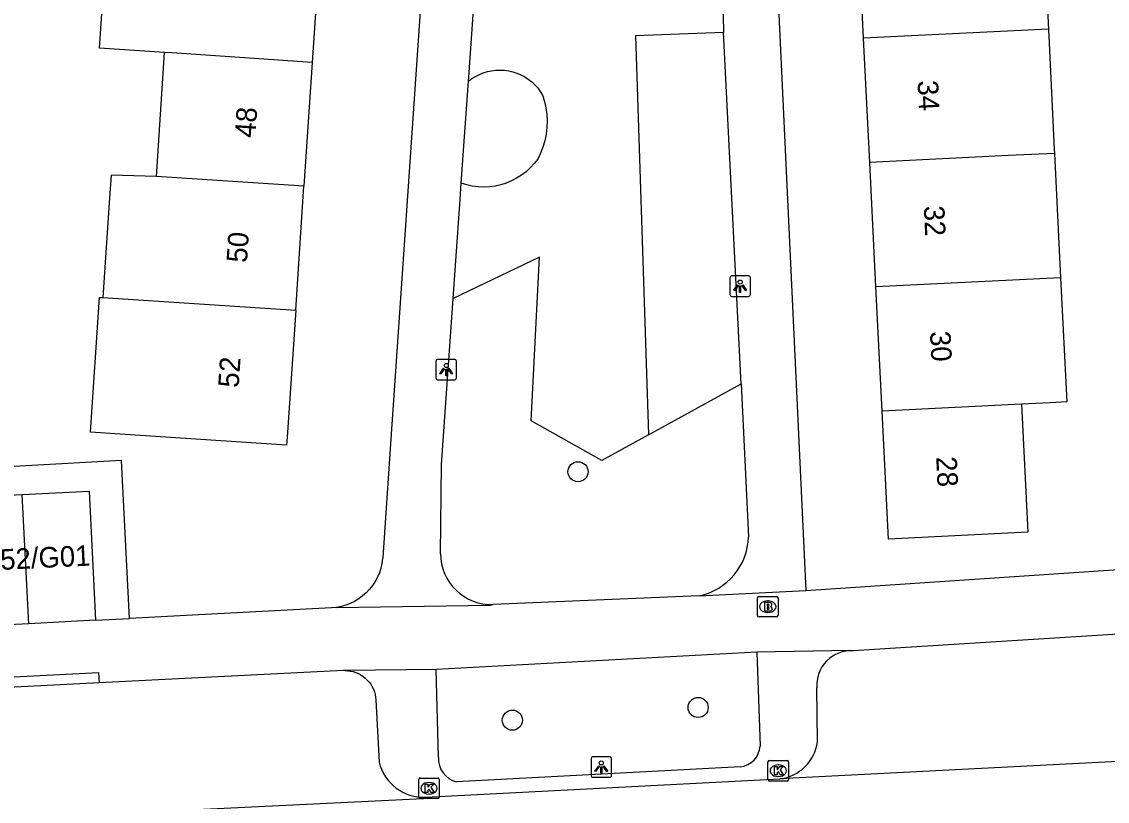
# Model space of a CAD drawing. Extents: x 161084 to 161928, y 385355 to 386522.
# Drawn here: x 161717 to 161769.8, y 386262 to 386299.9 of the extents above; entities that cross this region are included whole.
import ezdxf

# ---------------------------------------------------------------- set-up
doc = ezdxf.new("R2010")
doc.units = 0
for name, color, linetype in [('IMGEO_Boom', 7, 'Continuous'), ('IMGEO_Brandkraan', 7, 'Continuous'), ('IMGEO_Groenvoorziening', 7, 'Continuous'), ('IMGEO_Kolk', 7, 'Continuous'), ('IMGEO_Lichtpunt', 7, 'Continuous'), ('IMGEO_Pand', 7, 'Continuous'), ('IMGEO_Pand_nummerreeks', 7, 'Continuous'), ('IMGEO_Rijbaan_lokaal_open', 7, 'Continuous'), ('IMGEO_Voetpad_open', 7, 'Continuous')]:
    doc.layers.add(name, color=color, linetype=linetype)

msp = doc.modelspace()

# ---------------------------------------------------------------- linework, layer by layer
at = {"layer": 'IMGEO_Boom'}
for centre in [(161744.052, 386278.009), (161749.898, 386266.543), (161740.858, 386265.925)]:
    msp.add_circle(centre, 0.489, dxfattribs=at)
at = {"layer": 'IMGEO_Brandkraan'}
for p, q in [((161752.786, 386271.018), (161752.786, 386271.87)), ((161752.861, 386271.944), (161753.713, 386271.944)), ((161753.274, 386271.724), (161753.299, 386271.724)), ((161753.787, 386271.87), (161753.787, 386271.018)), ((161753.297, 386271.164), (161753.272, 386271.164)), ((161753.713, 386270.944), (161752.861, 386270.944))]:
    msp.add_line(p, q, dxfattribs=at)
for points in [[(161752.786, 386271.018), (161752.786, 386271.87)], [(161752.861, 386271.944), (161753.713, 386271.944)], [(161753.134, 386271.644), (161753.134, 386271.244), (161753.347, 386271.244)], [(161753.365, 386271.644), (161753.134, 386271.644)], [(161753.313, 386271.563), (161753.259, 386271.563), (161753.259, 386271.487)], [(161753.787, 386271.87), (161753.787, 386271.018)], [(161753.259, 386271.487), (161753.312, 386271.487)], [(161753.321, 386271.411), (161753.259, 386271.411), (161753.259, 386271.33)], [(161753.259, 386271.33), (161753.321, 386271.33)], [(161753.713, 386270.944), (161752.861, 386270.944)]]:
    msp.add_lwpolyline(points, dxfattribs=at)
for centre, radius, start, end in [((161752.863, 386271.868), 0.0765, 91.552, 178.448), ((161752.863, 386271.868), 0.0765, 91.552, 178.448), ((161753.314, 386271.525), 0.0379, 267.8285, 90.9355), ((161753.369, 386271.499), 0.145, 59.4692, 91.5367), ((161753.394, 386271.546), 0.0922, 285.5137, 58.1501), ((161753.711, 386271.868), 0.0765, 1.552, 88.448), ((161753.711, 386271.868), 0.0765, 1.552, 88.448), ((161752.863, 386271.02), 0.0765, 181.552, 268.448), ((161752.863, 386271.02), 0.0765, 181.552, 268.448), ((161753.322, 386271.37), 0.0404, 269.8759, 90.5077), ((161753.353, 386271.495), 0.251, 268.6676, 293.5347), ((161753.399, 386271.354), 0.105, 301.3115, 78.989), ((161753.711, 386271.02), 0.0765, 271.552, 358.448), ((161753.711, 386271.02), 0.0765, 271.552, 358.448)]:
    msp.add_arc(centre, radius, start, end, dxfattribs=at)
for centre, major_axis, ratio, start_param, end_param in [((161753.273, 386271.444), (-0.387, 0.002), 0.722429, 4.712389, 7.853982), ((161753.298, 386271.444), (-0.39, 0.002), 0.717154, 1.570796, 4.712389)]:
    msp.add_ellipse(centre, major_axis=major_axis, ratio=ratio, start_param=start_param, end_param=end_param, dxfattribs=at)
at = {"layer": 'IMGEO_Groenvoorziening'}
for points in [[(161751.137, 386299.367), (161746.855, 386299.217), (161747.481, 386279.803)], [(161738.718, 386297.007), (161738.885, 386297.131), (161739.063, 386297.241), (161739.25, 386297.335), (161739.444, 386297.412), (161739.644, 386297.473), (161739.848, 386297.515), (161740.056, 386297.54), (161740.265, 386297.547), (161740.473, 386297.535), (161740.68, 386297.506), (161740.884, 386297.459), (161741.082, 386297.394), (161741.275, 386297.312), (161741.459, 386297.214), (161741.634, 386297.1), (161741.799, 386296.972), (161741.952, 386296.83), (161742.092, 386296.675), (161742.218, 386296.508), (161742.329, 386296.331), (161742.424, 386296.024), (161742.493, 386295.71), (161742.536, 386295.39), (161742.551, 386295.069), (161742.54, 386294.747), (161742.502, 386294.428), (161742.437, 386294.112), (161742.347, 386293.804), (161742.231, 386293.503), (161742.09, 386293.214), (161741.919, 386292.994), (161741.729, 386292.789), (161741.522, 386292.601), (161741.3, 386292.432), (161741.065, 386292.283), (161740.817, 386292.155), (161740.559, 386292.048), (161740.292, 386291.965), (161740.02, 386291.904), (161739.743, 386291.868), (161739.464, 386291.856), (161739.186, 386291.868), (161738.909, 386291.903), (161738.636, 386291.963), (161738.37, 386292.046)], [(161747.481, 386279.803), (161745.206, 386278.547), (161741.773, 386280.484), (161742.182, 386288.446), (161737.977, 386286.437)], [(161747.481, 386279.803), (161751.985, 386282.289)]]:
    msp.add_lwpolyline(points, dxfattribs=at)
at = {"layer": 'IMGEO_Kolk'}
for p, q in [((161753.298, 386263.038), (161753.298, 386263.89)), ((161753.373, 386263.964), (161754.225, 386263.964)), ((161753.786, 386263.744), (161753.811, 386263.744)), ((161754.299, 386263.89), (161754.299, 386263.038)), ((161736.375, 386263.111), (161737.227, 386263.111)), ((161753.809, 386263.184), (161753.784, 386263.184)), ((161736.3, 386262.185), (161736.3, 386263.037)), ((161736.788, 386262.891), (161736.813, 386262.891)), ((161737.301, 386263.037), (161737.301, 386262.185)), ((161754.225, 386262.964), (161753.373, 386262.964)), ((161737.227, 386262.111), (161736.375, 386262.111)), ((161736.811, 386262.331), (161736.786, 386262.331))]:
    msp.add_line(p, q, dxfattribs=at)
for points in [[(161753.298, 386263.038), (161753.298, 386263.89)], [(161753.373, 386263.964), (161754.225, 386263.964)], [(161753.619, 386263.664), (161753.742, 386263.664), (161753.742, 386263.513), (161753.872, 386263.664), (161754.036, 386263.664), (161753.89, 386263.513), (161754.043, 386263.264), (161753.891, 386263.264), (161753.806, 386263.428), (161753.742, 386263.361), (161753.742, 386263.264), (161753.619, 386263.264), (161753.619, 386263.664)], [(161754.299, 386263.89), (161754.299, 386263.038)], [(161736.375, 386263.111), (161737.227, 386263.111)], [(161736.3, 386262.185), (161736.3, 386263.037)], [(161736.621, 386262.811), (161736.744, 386262.811), (161736.744, 386262.66), (161736.874, 386262.811), (161737.038, 386262.811), (161736.892, 386262.66), (161737.045, 386262.411), (161736.893, 386262.411), (161736.808, 386262.575), (161736.744, 386262.508), (161736.744, 386262.411), (161736.621, 386262.411), (161736.621, 386262.811)], [(161737.301, 386263.037), (161737.301, 386262.185)], [(161754.225, 386262.964), (161753.373, 386262.964)], [(161737.227, 386262.111), (161736.375, 386262.111)]]:
    msp.add_lwpolyline(points, dxfattribs=at)
for centre, start, end in [((161753.375, 386263.888), 91.552, 178.448), ((161753.375, 386263.888), 91.552, 178.448), ((161754.223, 386263.888), 1.552, 88.448), ((161754.223, 386263.888), 1.552, 88.448), ((161736.377, 386263.035), 91.552, 178.448), ((161736.377, 386263.035), 91.552, 178.448), ((161737.225, 386263.035), 1.552, 88.448), ((161737.225, 386263.035), 1.552, 88.448), ((161753.375, 386263.04), 181.552, 268.448), ((161753.375, 386263.04), 181.552, 268.448), ((161754.223, 386263.04), 271.552, 358.448), ((161754.223, 386263.04), 271.552, 358.448), ((161736.377, 386262.187), 181.552, 268.448), ((161736.377, 386262.187), 181.552, 268.448), ((161737.225, 386262.187), 271.552, 358.448), ((161737.225, 386262.187), 271.552, 358.448)]:
    msp.add_arc(centre, 0.0765, start, end, dxfattribs=at)
for centre, major_axis, ratio, start_param, end_param in [((161753.785, 386263.464), (-0.387, 0.002), 0.722429, 4.712389, 7.853982), ((161753.81, 386263.464), (-0.39, 0.002), 0.717154, 1.570796, 4.712389), ((161736.787, 386262.611), (-0.387, 0.002), 0.722429, 4.712389, 7.853982), ((161736.812, 386262.611), (-0.39, 0.002), 0.717154, 1.570796, 4.712389)]:
    msp.add_ellipse(centre, major_axis=major_axis, ratio=ratio, start_param=start_param, end_param=end_param, dxfattribs=at)
at = {"layer": 'IMGEO_Lichtpunt'}
for p, q in [((161751.443, 386287.436), (161751.443, 386286.629)), ((161751.443, 386287.436), (161751.443, 386286.629)), ((161752.345, 386287.531), (161751.537, 386287.531)), ((161752.345, 386287.531), (161751.537, 386287.531)), ((161752.439, 386286.629), (161752.439, 386287.436)), ((161752.439, 386286.629), (161752.439, 386287.436)), ((161751.537, 386286.535), (161752.345, 386286.535)), ((161751.537, 386286.535), (161752.345, 386286.535)), ((161737.14, 386283.377), (161737.14, 386282.57)), ((161737.14, 386283.377), (161737.14, 386282.57)), ((161738.042, 386283.472), (161737.234, 386283.472)), ((161738.042, 386283.472), (161737.234, 386283.472)), ((161738.136, 386282.57), (161738.136, 386283.377)), ((161738.136, 386282.57), (161738.136, 386283.377)), ((161737.234, 386282.476), (161738.042, 386282.476)), ((161737.234, 386282.476), (161738.042, 386282.476)), ((161744.686, 386264.046), (161744.686, 386263.239)), ((161744.686, 386264.046), (161744.686, 386263.239)), ((161745.588, 386264.141), (161744.78, 386264.141)), ((161745.588, 386264.141), (161744.78, 386264.141)), ((161745.682, 386263.239), (161745.682, 386264.046)), ((161745.682, 386263.239), (161745.682, 386264.046)), ((161744.78, 386263.145), (161745.588, 386263.145)), ((161744.78, 386263.145), (161745.588, 386263.145))]:
    msp.add_line(p, q, dxfattribs=at)
for points in [[(161751.817, 386287.1), (161751.856, 386287.072), (161751.668, 386286.81), (161751.63, 386286.837), (161751.817, 386287.1)], [(161751.919, 386287.052), (161751.966, 386287.052), (161751.966, 386286.73), (161751.919, 386286.73), (161751.919, 386287.052)], [(161752.029, 386287.072), (161752.067, 386287.099), (161752.254, 386286.837), (161752.215, 386286.809), (161752.029, 386287.072)], [(161737.514, 386283.041), (161737.553, 386283.013), (161737.365, 386282.751), (161737.327, 386282.778), (161737.514, 386283.041)], [(161737.616, 386282.993), (161737.663, 386282.993), (161737.663, 386282.671), (161737.616, 386282.671), (161737.616, 386282.993)], [(161737.726, 386283.013), (161737.764, 386283.04), (161737.951, 386282.778), (161737.912, 386282.75), (161737.726, 386283.013)], [(161745.06, 386263.71), (161745.099, 386263.682), (161744.911, 386263.42), (161744.873, 386263.447), (161745.06, 386263.71)], [(161745.162, 386263.662), (161745.209, 386263.662), (161745.209, 386263.34), (161745.162, 386263.34), (161745.162, 386263.662)], [(161745.272, 386263.682), (161745.31, 386263.709), (161745.497, 386263.447), (161745.458, 386263.419), (161745.272, 386263.682)]]:
    msp.add_lwpolyline(points, dxfattribs=at)
for centre in [(161751.942, 386287.234), (161737.639, 386283.175), (161745.185, 386263.844)]:
    msp.add_circle(centre, 0.0994, dxfattribs=at)
for centre, start, end in [((161751.537, 386287.436), 90, 180), ((161751.537, 386287.436), 90, 180), ((161752.345, 386287.436), 0, 90), ((161752.345, 386287.436), 0, 90), ((161751.537, 386286.629), 180, 270), ((161751.537, 386286.629), 180, 270), ((161752.345, 386286.629), 270, 0), ((161752.345, 386286.629), 270, 360), ((161737.234, 386283.377), 90, 180), ((161737.234, 386283.377), 90, 180), ((161738.042, 386283.377), 0, 90), ((161738.042, 386283.377), 0, 90), ((161737.234, 386282.57), 180, 270), ((161737.234, 386282.57), 180, 270), ((161738.042, 386282.57), 270, 0), ((161738.042, 386282.57), 270, 360), ((161744.78, 386264.046), 90, 180), ((161744.78, 386264.046), 90, 180), ((161745.588, 386264.046), 0, 90), ((161745.588, 386264.046), 0, 90), ((161744.78, 386263.239), 180, 270), ((161744.78, 386263.239), 180, 270), ((161745.588, 386263.239), 270, 0), ((161745.588, 386263.239), 270, 360)]:
    msp.add_arc(centre, 0.0946, start, end, dxfattribs=at)
at = {"layer": 'IMGEO_Pand'}
for points in [[(161766.644, 386305.588), (161766.944, 386299.542)], [(161757.951, 386299.097), (161757.652, 386305.143)], [(161723.934, 386298.401), (161720.758, 386298.614), (161721, 386302.23), (161720.391, 386302.271), (161720.528, 386304.318), (161721.137, 386304.277), (161721.167, 386304.718), (161722.112, 386304.648)], [(161731.522, 386303.946), (161731.119, 386297.92)], [(161766.944, 386299.542), (161757.951, 386299.097)], [(161766.944, 386299.542), (161767.233, 386293.7), (161767.243, 386293.495)], [(161758.251, 386293.05), (161757.951, 386299.097)], [(161723.54, 386292.362), (161723.934, 386298.401)], [(161731.119, 386297.92), (161724.283, 386298.378), (161723.934, 386298.401)], [(161731.119, 386297.92), (161730.716, 386291.893)], [(161767.243, 386293.495), (161765.006, 386293.384), (161758.251, 386293.05)], [(161767.243, 386293.495), (161767.542, 386287.448)], [(161758.55, 386287.003), (161758.251, 386293.05)], [(161723.54, 386292.362), (161721.327, 386292.438), (161721.253, 386291.337), (161720.928, 386286.48)], [(161730.716, 386291.893), (161723.54, 386292.362)], [(161730.313, 386285.866), (161730.716, 386291.893)], [(161767.542, 386287.448), (161758.55, 386287.003)], [(161767.542, 386287.448), (161767.841, 386281.402), (161767.035, 386281.362), (161765.642, 386281.293)], [(161758.849, 386280.957), (161758.55, 386287.003)], [(161730.313, 386285.866), (161729.9, 386279.698), (161729.873, 386279.296), (161721.777, 386279.838), (161720.32, 386279.935), (161720.759, 386286.491), (161720.928, 386286.48)], [(161720.928, 386286.48), (161730.313, 386285.866)], [(161765.642, 386281.293), (161765.951, 386275.07), (161759.157, 386274.734), (161758.849, 386280.957)], [(161765.642, 386281.293), (161758.849, 386280.957)], [(161713.758, 386276.733), (161717.006, 386276.897)], [(161717.006, 386276.897), (161720.254, 386277.06), (161720.57, 386270.781)], [(161717.322, 386270.618), (161717.006, 386276.897)], [(161717.322, 386270.618), (161714.074, 386270.455)], [(161720.57, 386270.781), (161717.322, 386270.618)]]:
    msp.add_lwpolyline(points, dxfattribs=at)
at = {"layer": 'IMGEO_Rijbaan_lokaal_open'}
for points in [[(161802.941, 386265.591), (161753.877, 386263.064)], [(161736.64, 386262.172), (161753.877, 386263.064)], [(161736.64, 386262.172), (161736.523, 386262.103), (161687.402, 386259.71), (161687.25, 386259.762)]]:
    msp.add_lwpolyline(points, dxfattribs=at)
at = {"layer": 'IMGEO_Voetpad_open'}
for points in [[(161737.59, 386318.214), (161737.424, 386315.789), (161734.925, 386279.361), (161734.546, 386273.839), (161734.542, 386273.781), (161734.51, 386273.548), (161734.459, 386273.319), (161734.387, 386273.095), (161734.295, 386272.879), (161734.184, 386272.672), (161734.055, 386272.475), (161733.909, 386272.291), (161733.747, 386272.12), (161733.571, 386271.964), (161733.381, 386271.825), (161733.18, 386271.704), (161732.969, 386271.601), (161732.749, 386271.517), (161732.523, 386271.453), (161732.292, 386271.41)], [(161753.029, 386317.215), (161755.137, 386272.229)], [(161738.718, 386297.007), (161738.732, 386297.208), (161739.88, 386313.574)], [(161751.089, 386301.817), (161751.137, 386299.367)], [(161751.985, 386282.289), (161751.137, 386299.367)], [(161738.37, 386292.046), (161738.718, 386297.007)], [(161737.977, 386286.437), (161738.314, 386291.249), (161738.37, 386292.046)], [(161737.367, 386274.021), (161737.41, 386278.363), (161737.977, 386286.437)], [(161751.985, 386282.289), (161752.347, 386274.843)], [(161722.23, 386270.869), (161721.841, 386278.563), (161712.5, 386278.044), (161712.349, 386281.654)], [(161755.137, 386272.229), (161774.215, 386273.518)], [(161749.951, 386271.977), (161755.137, 386272.229)], [(161732.292, 386271.41), (161739.77, 386271.526), (161739.916, 386271.548)], [(161749.951, 386271.977), (161739.916, 386271.548)], [(161732.292, 386271.41), (161732.058, 386271.387), (161722.23, 386270.869)], [(161720.57, 386270.781), (161722.23, 386270.869)], [(161774.224, 386270.354), (161757.449, 386269.293)], [(161752.753, 386269.229), (161737.148, 386268.386)], [(161757.449, 386269.293), (161757.304, 386269.309), (161752.753, 386269.229)], [(161752.753, 386269.229), (161752.919, 386264.667)], [(161737.148, 386268.386), (161732.717, 386268.338)], [(161737.263, 386264.116), (161737.148, 386268.386)], [(161707.77, 386267.083), (161707.744, 386267.582), (161720.721, 386268.236), (161720.747, 386267.737)], [(161732.717, 386268.338), (161732.64, 386268.336), (161720.747, 386267.737)], [(161732.717, 386268.338), (161732.851, 386268.332), (161732.984, 386268.314), (161733.114, 386268.284), (161733.242, 386268.243), (161733.365, 386268.19), (161733.483, 386268.127), (161733.595, 386268.053), (161733.7, 386267.969), (161733.797, 386267.877), (161733.886, 386267.776), (161733.965, 386267.668), (161734.034, 386267.553), (161734.092, 386267.433), (161734.14, 386267.307), (161734.176, 386267.178), (161734.2, 386267.046), (161734.213, 386266.913), (161734.375, 386263.885)], [(161720.747, 386267.737), (161707.77, 386267.083)], [(161755.707, 386264.873), (161755.674, 386267.491)], [(161751.955, 386263.648), (161738.136, 386262.93)]]:
    msp.add_lwpolyline(points, dxfattribs=at)
for centre, radius, start, end in [((161749.346, 386274.918), 3.002, 281.6334, 358.5748), ((161739.839, 386274.018), 2.472, 179.9404, 271.7937), ((161757.341, 386267.624), 1.672, 86.2898, 184.5751), ((161753.61, 386265.164), 2.117, 277.2335, 352.1052), ((161751.811, 386264.75), 1.111, 277.4509, 355.7266), ((161736.555, 386264.413), 2.243, 193.6193, 272.1809), ((161738.411, 386264.047), 1.15, 176.5521, 256.1606)]:
    msp.add_arc(centre, radius, start, end, dxfattribs=at)

# ---------------------------------------------------------------- texts
at = {"layer": 'IMGEO_Pand_nummerreeks'}
for s, rotation, p in [('34', 272.8302, (161760.576, 386297.024)), ('48', 86.1729, (161728.346, 386294.229)), ('32', 272.8302, (161760.878, 386290.93)), ('50', 86.1729, (161727.94, 386288.155)), ('30', 272.8302, (161761.18, 386284.827)), ('52', 86.1729, (161727.534, 386282.075)), ('28', 272.8302, (161761.482, 386278.73)), ('52/G01', 2.7544, (161715.961, 386273.233))]:
    msp.add_text(s, height=1, rotation=rotation, dxfattribs=at).set_placement(p)

doc.saveas('drawing.dxf')
